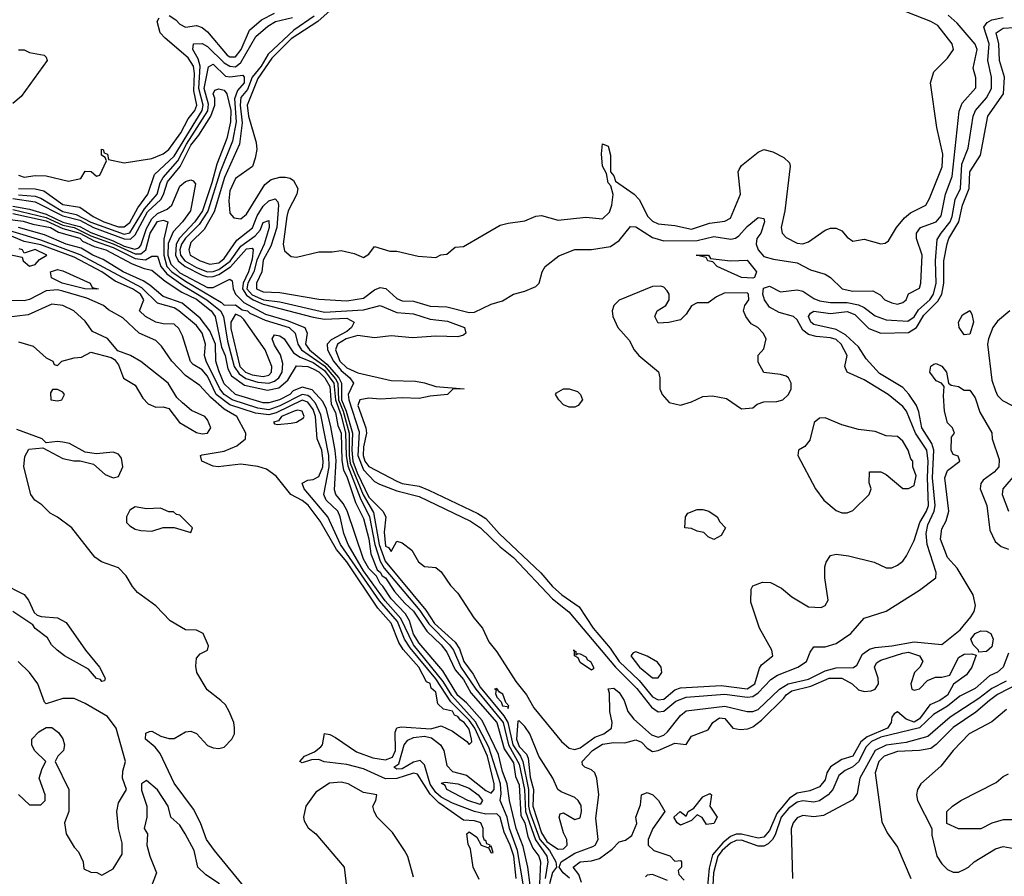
# Model space of a CAD drawing. Header units: inches. Extents: x 2380249 to 2585472, y 382747 to 546448.
# Tile 592 of 626: x 2483474 to 2487014, y 493418 to 496497. Entities that reach past the tile are written whole.
import ezdxf

# ---------------------------------------------------------------- set-up
doc = ezdxf.new("R2010")
doc.units = ezdxf.units.IN
doc.header["$MEASUREMENT"] = 0
doc.layers.add('C4489', color=7, linetype='Continuous')

msp = doc.modelspace()

# ---------------------------------------------------------------- linework, layer by layer
at = {"layer": 'C4489', "color": 4}
for points, elevation in [([(2484656.5, 496590), (2484546.3, 496490), (2484450, 496428.2), (2484381.4, 496358.6), (2484330, 496285.3), (2484292.7, 496190), (2484296.6, 496150), (2484324, 496056), (2484326.8, 496030), (2484321, 495999), (2484310.8, 495969.2), (2484250, 495926.6), (2484230, 495882), (2484226, 495846), (2484230, 495802), (2484244.5, 495784.5), (2484270, 495780.7), (2484290, 495797.3), (2484355.6, 495904.4), (2484378, 495922), (2484409.1, 495930.9), (2484430, 495931), (2484447.3, 495927.3), (2484459.1, 495919.1), (2484474.8, 495890), (2484470.7, 495870), (2484439.6, 495810), (2484434.3, 495790), (2484421.6, 495690), (2484426.4, 495666.4), (2484450, 495646), (2484470, 495642.8), (2484550, 495662.8), (2484598, 495662), (2484630, 495666.8), (2484676.9, 495656.9), (2484710, 495642), (2484730, 495654), (2484750, 495682), (2484805.4, 495665.4), (2484830, 495664.7), (2484907.1, 495647.1), (2484970, 495642), (2484988.4, 495651.6), (2485010, 495654), (2485040.4, 495679.6), (2485070, 495682), (2485202, 495758), (2485230, 495766), (2485290, 495773.4), (2485330, 495790.5), (2485350, 495793), (2485410, 495776.3), (2485510, 495786.7), (2485570, 495781.6), (2485594.8, 495805.2), (2485603.9, 495830), (2485608.4, 495868.4), (2485599.7, 495899.7), (2485589.6, 495910), (2485583.7, 495943.7), (2485569.7, 495970), (2485565.6, 496014.4), (2485570, 496051), (2485590, 496042), (2485598, 496010), (2485598.8, 495950), (2485610, 495936), (2485616.7, 495916.7), (2485683.1, 495870), (2485701.3, 495850), (2485732.4, 495790), (2485750, 495772.4), (2485770, 495763.6), (2485830, 495757.4), (2485890, 495744), (2485954.6, 495765.4), (2486010, 495772.2), (2486030, 495783.8), (2486066, 495870), (2486057, 495950), (2486061, 495959), (2486070, 495973.4), (2486130, 496020.7), (2486150, 496030.8), (2486182.5, 496022.5), (2486222, 496002), (2486242, 495982), (2486244, 495970), (2486225.3, 495810), (2486212.7, 495750), (2486216.3, 495730), (2486230, 495714), (2486270, 495693.4), (2486290, 495690.8), (2486310, 495698.8), (2486370, 495740.7), (2486390, 495747.7), (2486410, 495748), (2486430, 495738), (2486450, 495714.8), (2486470, 495701), (2486510, 495707.7), (2486570, 495690.7), (2486586, 495694), (2486598, 495702), (2486626.6, 495750), (2486655.1, 495784.9), (2486677.7, 495802.3), (2486732, 495830), (2486745.7, 495854.3), (2486791.5, 495968.5), (2486793.7, 496013.7), (2486771.3, 496110), (2486749.5, 496270.5), (2486760.9, 496310), (2486810, 496359.1), (2486831.8, 496390), (2486827.3, 496410), (2486775.8, 496475.8), (2486750, 496490.9), (2486606.8, 496546.8)], 36), ([(2483470, 495866.8), (2483530, 495862), (2483550, 495855.5), (2483630, 495807), (2483677.2, 495797.2), (2483730, 495769), (2483850, 495726.5), (2483870, 495731), (2483922.9, 495817.1), (2483968.4, 495870), (2483979.9, 495910), (2483990.3, 495929.7), (2484042.7, 495990), (2484074.1, 496050), (2484150.3, 496169.7), (2484153.1, 496193.1), (2484137.7, 496250), (2484153.1, 496326.9), (2484170, 496337.6), (2484213.7, 496293.7), (2484230, 496291.3), (2484277.1, 496297.1), (2484281.7, 496290), (2484281.7, 496270), (2484258, 496242), (2484247.2, 496212.8), (2484253.1, 496130), (2484239.4, 496060.6), (2484195.1, 495950), (2484150.8, 495809.2), (2484119.3, 495760.7), (2484070, 495711.7), (2484055.8, 495690), (2484049.7, 495670), (2484052.2, 495650), (2484067.6, 495630), (2484110, 495606), (2484150, 495590.7), (2484170, 495591.3), (2484190, 495599.4), (2484230.5, 495629.5), (2484270, 495683), (2484320.5, 495719.5), (2484339.4, 495740.6), (2484350, 495767.7), (2484370, 495774.8), (2484371.6, 495750), (2484353.5, 495690), (2484327, 495633), (2484316.2, 495590), (2484295.1, 495550), (2484291.4, 495530), (2484310, 495508.1), (2484350.5, 495490), (2484410, 495482.8), (2484570, 495445.9), (2484710, 495453.7), (2484770, 495469), (2484830, 495444.4), (2484890, 495439.2), (2484950, 495420.2), (2485013, 495413), (2485074, 495390), (2485078.8, 495370), (2485070, 495362.7), (2485050, 495357), (2484970, 495359.2), (2484886.7, 495353.3), (2484810, 495360.9), (2484750, 495353.2), (2484690, 495362), (2484648.7, 495350), (2484616.9, 495330), (2484609.5, 495310), (2484625.1, 495270), (2484650, 495245.7), (2484690, 495227.2), (2484810, 495200.3), (2484897.2, 495197.2), (2484930, 495192), (2484970, 495178), (2485072, 495170), (2485031.3, 495168.7), (2485012, 495150), (2484950, 495144.2), (2484910, 495134.7), (2484850, 495137.4), (2484770, 495132.6), (2484730, 495136), (2484697.3, 495130), (2484690.3, 495110), (2484718.8, 495030), (2484721, 495010), (2484710, 494961.2), (2484708.7, 494930), (2484715.8, 494910), (2484730, 494890.3), (2484830, 494838), (2484850, 494830.2), (2484910, 494819.7), (2484945.1, 494805.1), (2485121.4, 494721.4), (2485150, 494703.6), (2485198.3, 494650), (2485348.2, 494508.2), (2485390, 494459.6), (2485423.7, 494430), (2485486.2, 494386.2), (2485536.1, 494310), (2485597.9, 494237.9), (2485630.2, 494190), (2485701.4, 494121.4), (2485750, 494062.8), (2485770, 494051.5), (2485790, 494054.3), (2485830, 494087.4), (2485850, 494094.9), (2485996.1, 494103.9), (2486090, 494092), (2486117.4, 494110), (2486133.8, 494166.2), (2486142, 494178), (2486182, 494210), (2486179, 494230), (2486134.5, 494310), (2486103.1, 494403.1), (2486104, 494450), (2486110, 494462), (2486145.2, 494474.8), (2486173.2, 494473.2), (2486213, 494453), (2486250, 494422.8), (2486310, 494386.8), (2486356, 494384), (2486370, 494391.3), (2486381.2, 494410), (2486369.2, 494490), (2486369.2, 494530), (2486373.6, 494546.4), (2486389, 494571), (2486410, 494576), (2486454, 494570), (2486546.4, 494546.4), (2486590, 494526), (2486610, 494526), (2486630, 494536), (2486650, 494551), (2486662.7, 494570), (2486690, 494624.7), (2486710.7, 494690), (2486735.2, 494730), (2486742.2, 494750), (2486738, 494850), (2486740.5, 494910), (2486736.1, 494950), (2486694.8, 495010), (2486662.6, 495090), (2486650, 495106), (2486597, 495150), (2486510, 495202), (2486449, 495230), (2486441.2, 495250), (2486449.3, 495290), (2486427.6, 495330), (2486410, 495347.6), (2486390, 495353.6), (2486337.5, 495357.5), (2486310, 495365.6), (2486290, 495380.7), (2486270, 495418.4), (2486257, 495430), (2486204.4, 495444.4), (2486170, 495464), (2486152.2, 495490), (2486146.8, 495510), (2486148.3, 495531.7), (2486170, 495539.3), (2486210, 495518.3), (2486270, 495525.7), (2486290, 495521.3), (2486330, 495494.9), (2486350, 495486.9), (2486390, 495480.7), (2486450, 495479.8), (2486490, 495472.1), (2486510, 495462.7), (2486550, 495431.8), (2486590, 495418.3), (2486667.1, 495412.9), (2486690, 495428.7), (2486706.1, 495453.9), (2486746.8, 495490), (2486759.4, 495510), (2486768.9, 495550), (2486766.6, 495630), (2486773.6, 495706.4), (2486786.9, 495730), (2486819.4, 495770), (2486827.3, 495790), (2486838, 495850), (2486856.5, 495890), (2486861.9, 495978.1), (2486884.5, 496035.5), (2486902.2, 496150), (2486911.1, 496170), (2486950, 496215.8), (2486968.6, 496250), (2486968.6, 496290), (2486954.8, 496350), (2486960.3, 496410), (2486940.4, 496470), (2486952.7, 496487.3), (2486970, 496496), (2487010, 496504.9)], 28), ([(2483470, 495890.2), (2483530, 495888.7), (2483561.6, 495881.6), (2483630, 495832.4), (2483690, 495823.2), (2483738, 495790), (2483776.9, 495770), (2483830, 495752.7), (2483850, 495752.3), (2483870, 495768.1), (2483899.1, 495820.9), (2483935, 495870), (2483959, 495941), (2484030, 496006.4), (2484130.9, 496170), (2484133.8, 496190), (2484118.8, 496250), (2484123, 496330), (2484116, 496356), (2484096.3, 496390), (2484099, 496410), (2484130, 496411.6), (2484150, 496400.8), (2484210, 496342), (2484230, 496329.3), (2484250, 496327.8), (2484270, 496343.2), (2484323.4, 496436.6), (2484366.5, 496473.5), (2484394, 496490), (2484455.7, 496504.3)], 32), ([(2483470, 495938), (2483490, 495930.5), (2483530, 495936.4), (2483570, 495935.5), (2483650, 495916), (2483694, 495926), (2483710, 495952), (2483731.6, 495951.6), (2483750, 495934), (2483762, 495938), (2483786, 495990), (2483782, 496002), (2483768, 496010), (2483768, 496032), (2483774, 496030), (2483778, 496018), (2483790, 496014), (2483794, 495994), (2483850, 495982.8), (2483950, 495997.6), (2483990, 496015.3), (2484010, 496030.3), (2484053.8, 496090), (2484080, 496140), (2484103.8, 496170), (2484111.1, 496190), (2484100.9, 496240.9), (2484103, 496303), (2484098.9, 496330), (2484079.5, 496359.5), (2483997.2, 496430), (2483979.8, 496450), (2483968.2, 496490), (2483976, 496504)], 36), ([(2484012.1, 496512.1), (2484036.3, 496496.3), (2484050, 496480.4), (2484070, 496470.4), (2484110, 496475.8), (2484130, 496468.8), (2484150, 496453.7), (2484220.3, 496370), (2484230, 496362.9), (2484250, 496363.9), (2484270.5, 496390), (2484300.6, 496459.4), (2484343.5, 496496.5), (2484390, 496520.6)], 36), ([(2484533.6, 496510), (2484460.1, 496459.9), (2484367.2, 496372.8), (2484342.5, 496330), (2484310.6, 496290), (2484293.7, 496246.3), (2484270, 496216.8), (2484267.3, 496190), (2484273.9, 496126.1), (2484264.6, 496050), (2484210.9, 495930), (2484173.5, 495806.5), (2484137, 495743), (2484090, 495695.8), (2484082, 495670), (2484087.8, 495650), (2484123, 495630), (2484158.2, 495618.2), (2484190, 495623), (2484210, 495638.2), (2484255.6, 495704.4), (2484310.8, 495749.2), (2484328.3, 495791.7), (2484350, 495826.7), (2484370, 495845.2), (2484392.5, 495852.5), (2484402.3, 495842.3), (2484405.3, 495830), (2484399.2, 495750), (2484377.6, 495682.4), (2484350, 495633), (2484345.2, 495590), (2484325.5, 495550), (2484326, 495530), (2484350, 495519), (2484410, 495516.5), (2484550, 495492.4), (2484650, 495485.8), (2484710, 495496.4), (2484750, 495526.4), (2484770, 495534), (2484790.3, 495530.3), (2484830, 495494.4), (2484850, 495486.7), (2484890, 495484.9), (2484950, 495467.6), (2485010, 495465.3), (2485090, 495444.9), (2485110, 495446), (2485170, 495474), (2485210, 495486.8), (2485250, 495510.8), (2485290, 495521), (2485330, 495538), (2485342, 495550), (2485353.2, 495590), (2485364, 495610), (2485412.5, 495647.5), (2485470, 495670.7), (2485530, 495670.5), (2485598.4, 495681.6), (2485630, 495702.8), (2485670, 495753.4), (2485690, 495752.7), (2485750, 495714), (2485790, 495701.6), (2485910, 495702.9), (2485970, 495717), (2486031.5, 495708.5), (2486047.9, 495712.1), (2486059.7, 495720.3), (2486090, 495753.4), (2486130, 495786), (2486150, 495782), (2486152.4, 495770), (2486139.1, 495730), (2486124.9, 495710), (2486122.4, 495690), (2486128.9, 495670), (2486150, 495645.7), (2486184.1, 495635.9), (2486270, 495622.4), (2486317.3, 495597.3), (2486370, 495582), (2486390, 495570.7), (2486431.3, 495530), (2486470, 495521.3), (2486542, 495522), (2486567.5, 495507.5), (2486584.7, 495490), (2486610, 495479.1), (2486630, 495474), (2486650, 495480.7), (2486661.2, 495490), (2486670, 495512), (2486710, 495532), (2486714.5, 495550), (2486718.9, 495650), (2486698.9, 495710), (2486698.7, 495730), (2486712.7, 495750), (2486769.8, 495770.2), (2486787.7, 495792.3), (2486803.1, 495870), (2486827, 495933), (2486852.3, 496167.7), (2486863.1, 496196.9), (2486911.7, 496251.7), (2486911.7, 496288.3), (2486902.9, 496322.9), (2486916.9, 496390), (2486910, 496409.2), (2486844.4, 496484.4), (2486813.1, 496513.1)], 32), ([(2483450, 495854.6), (2483530, 495841.9), (2483630, 495791.6), (2483690, 495776.1), (2483739.3, 495750), (2483850, 495708.7), (2483872.6, 495707.4), (2483890, 495723.2), (2483934.2, 495805.8), (2483981.5, 495850), (2483991.7, 495868.3), (2484005.9, 495914.1), (2484050.9, 495969.1), (2484090, 496045.5), (2484118.5, 496081.5), (2484161, 496150), (2484176.5, 496190), (2484175.4, 496215.4), (2484169.8, 496230.2), (2484176.2, 496243.8), (2484190, 496248.5), (2484210, 496243.7), (2484219.1, 496230), (2484233.1, 496170), (2484232.2, 496130), (2484219.5, 496070), (2484182.6, 495977.4), (2484165.3, 495910), (2484131.6, 495810), (2484104.5, 495770), (2484048.5, 495711.5), (2484037.4, 495690), (2484034.7, 495650), (2484044.5, 495630), (2484069.5, 495609.5), (2484130, 495578.6), (2484150, 495572.4), (2484170, 495573.6), (2484190, 495581.3), (2484231.7, 495608.3), (2484290, 495672.9), (2484310, 495675.2), (2484313.8, 495670), (2484310, 495636.2), (2484297.5, 495590), (2484277.9, 495550), (2484274.9, 495530), (2484290, 495506.2), (2484313.8, 495490), (2484350, 495474.1), (2484530, 495427.4), (2484570, 495420.4), (2484650, 495423.5), (2484677.1, 495410), (2484667.1, 495390), (2484650, 495375.9), (2484594.1, 495345.9), (2484580.2, 495330), (2484581.3, 495310), (2484602.5, 495270), (2484630, 495236.4), (2484661.5, 495210), (2484674.9, 495190), (2484655.9, 495150), (2484657.5, 495130), (2484695.3, 495015.3), (2484689.8, 494930), (2484710, 494878.3), (2484750, 494836.5), (2484767.4, 494827.4), (2484830, 494802.7), (2484910, 494783.2), (2485094.6, 494694.6), (2485130.7, 494670.7), (2485202.1, 494602.1), (2485250, 494563.5), (2485390, 494415.2), (2485448.9, 494368.9), (2485616.3, 494170), (2485692.7, 494092.7), (2485745.7, 494025.7), (2485770, 494009.1), (2485790, 494011.2), (2485833.2, 494046.8), (2485870, 494061.4), (2486010, 494072.8), (2486090, 494061), (2486110, 494064.3), (2486130, 494077.4), (2486175.5, 494124.5), (2486199.2, 494140.8), (2486272.3, 494170), (2486303.6, 494190), (2486316.5, 494223.5), (2486330, 494242), (2486370, 494242.4), (2486410, 494254), (2486462.7, 494290), (2486510, 494346), (2486590, 494371), (2486710, 494446), (2486768.7, 494490), (2486769.3, 494510), (2486737.6, 494610), (2486733.1, 494650), (2486739.1, 494680.9), (2486762.2, 494730), (2486766.1, 494750), (2486755.9, 494850), (2486761, 494950), (2486753.3, 494973.3), (2486718.2, 495030), (2486707.5, 495087.5), (2486698.2, 495110), (2486671.3, 495151.3), (2486650, 495174.7), (2486565.2, 495225.2), (2486518.1, 495278.1), (2486490, 495320.4), (2486443.8, 495363.8), (2486410, 495383.4), (2486330, 495401.4), (2486318.3, 495410), (2486309.8, 495430.2), (2486318, 495442), (2486330, 495448.8), (2486390, 495440.7), (2486450, 495448.2), (2486477, 495437), (2486527.2, 495387.2), (2486570, 495370.2), (2486670, 495372.7), (2486698.3, 495390), (2486724.8, 495435.2), (2486774.9, 495485.1), (2486789.9, 495510), (2486797.2, 495550), (2486797, 495630), (2486808.6, 495691.4), (2486814.8, 495710), (2486851.4, 495770), (2486863.9, 495830), (2486887.6, 495890), (2486890, 495950.6), (2486928.4, 496010), (2486955.1, 496150), (2487011.1, 496230), (2487015.3, 496290), (2486997.6, 496350), (2486994.8, 496410), (2486985.3, 496450), (2487010, 496466.2), (2487050, 496469.4)], 24), ([(2483470, 496388.4), (2483490, 496388.4), (2483510, 496379.5), (2483562, 496370), (2483570, 496362), (2483573, 496350), (2483479.1, 496220.9), (2483450, 496195.6)], 36), ([(2483450, 495826.2), (2483510, 495816.3), (2483570, 495797.3), (2483630, 495769.5), (2483690, 495753.2), (2483730, 495731.4), (2483810, 495702.2), (2483850, 495682.7), (2483888.3, 495671.7), (2483902.9, 495677.1), (2483910, 495684.9), (2483930, 495746.2), (2483950, 495780.8), (2483970, 495799.8), (2484004.1, 495815.9), (2484021.8, 495830), (2484050, 495898), (2484070, 495914.9), (2484090, 495920.7), (2484098, 495918), (2484106.4, 495906.4), (2484088.3, 495810), (2484060.1, 495770), (2484025.9, 495734.1), (2484007.7, 495692.3), (2484006.9, 495650), (2484017.6, 495617.6), (2484050, 495587.4), (2484150, 495534.7), (2484170, 495534.1), (2484230, 495564.5), (2484238.6, 495558.6), (2484242.1, 495530), (2484250.5, 495510), (2484280.4, 495480.4), (2484358.7, 495438.7), (2484435.7, 495415.7), (2484499.5, 495390), (2484507.9, 495370), (2484501.5, 495330), (2484516.1, 495310), (2484579, 495259), (2484621.7, 495210), (2484631.5, 495190), (2484631.5, 495130), (2484647.9, 495090), (2484670.9, 495010), (2484668.5, 494950), (2484672.1, 494910), (2484687.6, 494867.6), (2484730, 494780.2), (2484780.3, 494730), (2484790.5, 494710), (2484784.8, 494655.2), (2484790, 494604.4), (2484799.9, 494599.9), (2484810, 494584.7), (2484830, 494622.8), (2484850, 494615.8), (2484883.8, 494590), (2484908.5, 494548.5), (2484930, 494530.8), (2484970, 494527.3), (2484990, 494512.7), (2485023.4, 494463.4), (2485050, 494435.8), (2485106.9, 494346.9), (2485138.2, 494310), (2485160.6, 494260.6), (2485190, 494224.9), (2485258, 494118), (2485296.9, 494070), (2485323.1, 494023.1), (2485422.4, 493902.4), (2485450, 493877.7), (2485470, 493873.6), (2485490, 493879.2), (2485542.4, 493917.6), (2485575.1, 493930), (2485601.6, 493950), (2485604.7, 493970), (2485596.2, 494010), (2485595.5, 494075.5), (2485590, 494092), (2485610, 494094.4), (2485630, 494078.4), (2485648.2, 494050), (2485661.3, 494010), (2485682, 493982), (2485746.2, 493926.2), (2485770, 493918.2), (2485790, 493925.2), (2485803.5, 493936.5), (2485850, 493996.2), (2485870, 494012.1), (2486010, 494028.7), (2486090, 494010.1), (2486110, 494010.1), (2486130, 494017.1), (2486206.5, 494090), (2486237.7, 494110), (2486310, 494126), (2486370, 494155.9), (2486410, 494166.8), (2486471.8, 494168.2), (2486483.9, 494176.1), (2486504.4, 494215.6), (2486530, 494234.3), (2486550, 494240.6), (2486610, 494245.7), (2486690, 494260.2), (2486790, 494250.3), (2486855.9, 494304.1), (2486894, 494350), (2486905.7, 494370), (2486911.3, 494391.3), (2486902.6, 494430), (2486845, 494525), (2486810, 494564), (2486785, 494630), (2486790, 494666.8), (2486805, 494695), (2486814.7, 494730), (2486801.1, 494850), (2486810, 494876.3), (2486854, 494910), (2486848.4, 494928.4), (2486830, 494934), (2486823.6, 494950), (2486824.1, 494995.9), (2486835.3, 495010), (2486828, 495030), (2486810, 495048), (2486799.5, 495090), (2486795.3, 495144.7), (2486798, 495178), (2486788, 495190), (2486770, 495199), (2486746.6, 495230), (2486750, 495252), (2486761.2, 495258.8), (2486770, 495261), (2486790, 495251), (2486806, 495230), (2486814, 495190), (2486823.6, 495183.6), (2486850, 495178), (2486870, 495164.7), (2486890, 495164.7), (2486896.8, 495156.8), (2486910, 495138), (2486926, 495086), (2486970, 495011.3), (2486970.4, 494990), (2486996.3, 494916.3), (2486994.9, 494890), (2486978, 494870), (2486938, 494842), (2486930.3, 494829.7), (2486928, 494810), (2486951, 494750), (2486962, 494662), (2486981.4, 494621.4), (2487003.2, 494603.2), (2487030, 494593)], 16), ([(2483450, 495814.5), (2483570, 495786.1), (2483630, 495758.5), (2483670, 495750), (2483730, 495720.1), (2483810, 495691.4), (2483890, 495655.6), (2483910, 495654.8), (2483927.8, 495670), (2483943.6, 495730), (2483970, 495771.8), (2483990, 495776), (2484006.8, 495770), (2483992.6, 495707.4), (2483992.9, 495650), (2484003.6, 495610), (2484021.5, 495590), (2484070, 495556.8), (2484200.4, 495480.4), (2484210, 495470.4), (2484250, 495471.4), (2484274.4, 495454.4), (2484293.4, 495450), (2484302, 495442), (2484356.8, 495416.8), (2484442.6, 495390), (2484464.2, 495370), (2484474.3, 495330), (2484487.8, 495310), (2484570, 495252.8), (2484610, 495205.8), (2484618.3, 495190), (2484620.6, 495130), (2484636.9, 495090), (2484659, 495010), (2484658.8, 494930), (2484663, 494903), (2484709.2, 494789.2), (2484746, 494726), (2484767.3, 494610), (2484788.7, 494550), (2484934.7, 494374.7), (2484966.3, 494326.3), (2485039.6, 494259.6), (2485055.4, 494235.4), (2485070.8, 494190), (2485104.5, 494144.5), (2485130, 494097.4), (2485214.7, 493994.7), (2485229.7, 493970), (2485247.4, 493890), (2485275.5, 493850), (2485283.8, 493830), (2485303.8, 493730), (2485303.2, 493670), (2485307.9, 493647.9), (2485344.4, 493550), (2485379.5, 493510), (2485402.3, 493470), (2485404.9, 493450), (2485390, 493431.8), (2485379.1, 493390)], 12), ([(2483450, 495800.5), (2483570, 495773.8), (2483630, 495746.3), (2483690, 495730.1), (2483742.1, 495702.1), (2483810, 495678), (2483890, 495638.3), (2483926.6, 495633.4), (2483950, 495647.4), (2483970, 495647.3), (2483982.3, 495610), (2484003.6, 495583.6), (2484061.9, 495541.9), (2484147.1, 495490), (2484196.1, 495450), (2484207.5, 495430), (2484221.8, 495341.8), (2484245.4, 495250), (2484263.4, 495223.4), (2484287.5, 495207.5), (2484330, 495193.7), (2484370, 495190.7), (2484390, 495197.5), (2484406.3, 495210), (2484418, 495230), (2484420.9, 495260.9), (2484412.3, 495292.3), (2484390, 495327.3), (2484381.6, 495350), (2484390, 495364), (2484410, 495360.4), (2484424.9, 495350), (2484459.1, 495299.1), (2484483.3, 495283.3), (2484530, 495265.2), (2484570, 495235.7), (2484604, 495190), (2484609.7, 495130), (2484630, 495074.4), (2484646.1, 495010), (2484647.7, 494930), (2484653.7, 494893.7), (2484698.1, 494778.1), (2484732.4, 494710), (2484751.3, 494610), (2484770.5, 494550), (2484785, 494525), (2484913, 494373), (2484945.3, 494325.3), (2485020.1, 494250), (2485034, 494230), (2485060.6, 494170), (2485114.6, 494090), (2485212.6, 493970), (2485232, 493890), (2485270, 493821.3), (2485288.8, 493730), (2485292.9, 493650), (2485328.4, 493548.4), (2485369.5, 493490), (2485372.9, 493470), (2485364.1, 493410)], 8), ([(2485284.7, 493390), (2485264.7, 493510), (2485234.8, 493590), (2485227.2, 493630), (2485201.5, 493690), (2485205.9, 493714.1), (2485202.9, 493750), (2485161.4, 493881.4), (2485113.4, 493973.4), (2485027.5, 494067.5), (2484997.4, 494117.4), (2484889.7, 494249.7), (2484844.6, 494344.6), (2484787.8, 494407.8), (2484710, 494515.6), (2484655.8, 494610), (2484639.8, 494650), (2484626.6, 494710), (2484617.8, 494730), (2484576, 494770), (2484567.6, 494790), (2484586.8, 494890), (2484586.1, 494930), (2484557, 495077), (2484538.4, 495118.4), (2484519.4, 495139.4), (2484510, 495146.5), (2484490, 495149.9), (2484410, 495109), (2484370, 495094.9), (2484330, 495100.6), (2484238.7, 495130), (2484209.6, 495149.6), (2484193.7, 495170), (2484144.4, 495270), (2484138.8, 495290), (2484142.9, 495330), (2484130.4, 495370.4), (2484110, 495397.7), (2484046.6, 495450), (2484030, 495460.9), (2483970, 495478.3), (2483912.9, 495532.9), (2483692.1, 495652.1), (2483550, 495704.8), (2483350, 495764.7)], 8), ([(2483421.4, 495781.4), (2483487.1, 495772.9), (2483521.7, 495761.7), (2483585.3, 495750), (2483613.7, 495733.7), (2483690, 495711), (2483700.5, 495700.5), (2483741.5, 495681.5), (2483783.8, 495670), (2483879.1, 495619.1), (2483922.3, 495602.3), (2483950, 495596.9), (2483997.6, 495557.6), (2484057.5, 495517.5), (2484110, 495492.5), (2484162.4, 495450), (2484177.2, 495430), (2484199.4, 495319.4), (2484213, 495290), (2484222.1, 495242.1), (2484236.3, 495216.3), (2484282.8, 495182.8), (2484364.7, 495164.7), (2484405.9, 495174.1), (2484438.3, 495201.7), (2484470, 495252.4), (2484509.8, 495250.2), (2484530, 495242), (2484550, 495230.7), (2484571.3, 495210), (2484590, 495178.4), (2484594.7, 495114.7), (2484610, 495084.4), (2484618, 495038), (2484630, 495010.4), (2484632.5, 494912.5), (2484638, 494878), (2484650, 494855.3), (2484681.5, 494761.5), (2484710, 494704), (2484730, 494630.6), (2484737.3, 494577.3), (2484759.2, 494519.2), (2484770, 494511.3), (2484777.2, 494497.2), (2484790.1, 494490), (2484822, 494442), (2484859.1, 494399.1), (2484890, 494371), (2484938.5, 494298.5), (2484990.2, 494250), (2485010, 494223.7), (2485040, 494160), (2485070, 494124.6), (2485096.7, 494076.7), (2485190, 493971), (2485215.7, 493875.7), (2485250, 493825.5), (2485256.9, 493776.9), (2485270, 493746.8), (2485276.1, 493636.1), (2485290.1, 493610), (2485301.2, 493561.2), (2485319.2, 493519.2), (2485340.8, 493490), (2485346.3, 493470), (2485343.2, 493390)], 4), ([(2485259, 493410), (2485250.4, 493490), (2485237.9, 493530), (2485215.9, 493575.9), (2485201.8, 493630), (2485190, 493642.4), (2485150, 493641.3), (2485110, 493650.5), (2485030, 493680.2), (2484990, 493702), (2484970, 493719.4), (2484950, 493748.8), (2484930, 493818), (2484913.6, 493833.6), (2484890, 493827.4), (2484850, 493803.8), (2484830, 493802.9), (2484819.3, 493810), (2484837.6, 493822.4), (2484856.8, 493890), (2484870, 493906.5), (2484890, 493916.6), (2484930, 493921.3), (2484954.8, 493914.8), (2484987.8, 493890), (2484999.1, 493870), (2485010, 493816.3), (2485030, 493794.9), (2485080.6, 493780.6), (2485150, 493726), (2485170, 493716.5), (2485179.8, 493730), (2485179.9, 493750), (2485156, 493850), (2485110.2, 493950.2), (2485090, 493978.5), (2485024.8, 494044.8), (2484970, 494126.9), (2484878.4, 494238.4), (2484858.3, 494270), (2484833, 494333), (2484767.9, 494407.9), (2484627.9, 494610), (2484582.2, 494710), (2484497.6, 494810), (2484489.7, 494830.3), (2484510, 494841.6), (2484530, 494843.7), (2484550, 494855.3), (2484564, 494890), (2484565.8, 494910), (2484561.2, 494950), (2484543.5, 494990), (2484538.3, 495070), (2484530, 495095.3), (2484510, 495122), (2484490, 495129.2), (2484396.2, 495083.8), (2484370, 495076), (2484322.6, 495082.6), (2484230, 495112.1), (2484181.3, 495150), (2484150, 495215.3), (2484130, 495238.5), (2484097.6, 495257.6), (2484087.9, 495268), (2484060.2, 495360.2), (2484046.3, 495386.3), (2484030, 495402), (2483990, 495403.7), (2483964, 495410), (2483927, 495430), (2483905.1, 495450), (2483920.4, 495490), (2483908.5, 495510), (2483879.8, 495530), (2483817.1, 495557.1), (2483770, 495590.4), (2483670, 495642.7), (2483550, 495687.4), (2483490, 495700.2), (2483430, 495725)], 12), ([(2485310, 493386), (2485301.5, 493450), (2485284.8, 493524.8), (2485259.8, 493590), (2485235.6, 493690), (2485227.2, 493750), (2485210, 493794), (2485195.5, 493855.6), (2485137.1, 493977.1), (2485080.9, 494040.9), (2485050, 494067.6), (2484996.1, 494156.1), (2484910, 494255.4), (2484890, 494288.4), (2484876, 494336), (2484860.9, 494360.9), (2484810, 494414.7), (2484780.5, 494460.5), (2484770, 494469.8), (2484756.8, 494496.8), (2484730, 494523.9), (2484710, 494558), (2484651.8, 494731.8), (2484637.7, 494757.7), (2484611.5, 494790), (2484606.4, 494806.4), (2484612.5, 494912.5), (2484608.1, 494948.1), (2484593.4, 495033.4), (2484577.2, 495097.2), (2484564.4, 495124.4), (2484526.3, 495166.3), (2484490, 495176.4), (2484457.5, 495162.5), (2484445.3, 495150), (2484408.2, 495130), (2484370, 495119.3), (2484350, 495119.3), (2484249.7, 495150), (2484210, 495188.5), (2484190, 495234.5), (2484179.3, 495270), (2484178.9, 495330), (2484158.4, 495378.4), (2484123.8, 495423.8), (2484057.9, 495477.9), (2483990, 495501.8), (2483942.8, 495542.8), (2483917.9, 495557.9), (2483846.9, 495590), (2483774.6, 495634.6), (2483736.9, 495650), (2483695.4, 495675.4), (2483642, 495690), (2483563.4, 495723.4), (2483469.7, 495750)], 4), ([(2483390, 495662), (2483483.6, 495643.6), (2483486.8, 495630), (2483510, 495611), (2483530, 495617.3), (2483545.1, 495634.9), (2483571.6, 495650), (2483530, 495670.5), (2483490, 495658), (2483484, 495670), (2483473, 495673)], 16), ([(2485126.1, 493406.1), (2485105.3, 493450), (2485095.1, 493515.1), (2485087, 493533), (2485082, 493570), (2485090, 493578), (2485118, 493558), (2485134, 493530), (2485159.6, 493519.6), (2485170, 493502), (2485176.4, 493503.6), (2485170, 493526), (2485162, 493522), (2485166, 493530), (2485154, 493534), (2485150, 493546), (2485146, 493546), (2485141.2, 493561.2), (2485140.9, 493590), (2485131.8, 493610), (2485110, 493617.3), (2485070, 493619.3), (2484981.2, 493681.2), (2484950, 493713), (2484904.6, 493784.6), (2484890, 493788.3), (2484830.5, 493769.5), (2484790, 493768.4), (2484710, 493803.4), (2484650, 493819.1), (2484569, 493829), (2484550, 493837), (2484523.5, 493836.5), (2484490, 493825.2), (2484482, 493830), (2484498, 493850), (2484534.5, 493865.5), (2484557.2, 493882.8), (2484562.7, 493890), (2484570, 493930.4), (2484590, 493927.7), (2484610, 493916.5), (2484685, 493865), (2484743.9, 493843.9), (2484790, 493836.2), (2484814.2, 493845.8), (2484825.9, 493870), (2484824.7, 493935.3), (2484830, 493951.3), (2484845.6, 493954.4), (2484952.3, 493947.7), (2484990, 493958.8), (2485030, 493939.1), (2485082, 493902), (2485090, 493891), (2485099.5, 493900.5), (2485098.4, 493910), (2485090, 493946.6), (2485072.1, 493970), (2485058.7, 493978.7), (2485050, 493991.6), (2485037.4, 493997.4), (2485030, 494010.7), (2484998, 494018), (2484978, 494038), (2484970, 494079), (2484954.2, 494094.2), (2484950, 494111.1), (2484937.1, 494117.1), (2484909.6, 494170), (2484852.7, 494232.7), (2484837.6, 494257.6), (2484810, 494327.3), (2484761.9, 494381.9), (2484650, 494547.6), (2484612.8, 494592.8), (2484554.4, 494694.4), (2484511.8, 494751.8), (2484490, 494768.8), (2484449.7, 494790), (2484396.6, 494856.6), (2484361.6, 494881.6), (2484330.5, 494890.5), (2484270, 494898.6), (2484188, 494890), (2484170, 494892.4), (2484129.6, 494910), (2484124.5, 494930), (2484130, 494932.7), (2484210, 494945.8), (2484255.3, 494964.7), (2484285.6, 494990), (2484287.8, 495010), (2484254.5, 495070), (2484210, 495097), (2484159.9, 495139.9), (2484122.2, 495182.2), (2484070, 495217.7), (2484021.3, 495270), (2483983.9, 495323.9), (2483963.3, 495343.3), (2483903.7, 495370), (2483845.6, 495425.6), (2483793.7, 495453.7), (2483775.1, 495470), (2483715.8, 495495.8), (2483630, 495521.6), (2483610, 495525.6), (2483570, 495522.1), (2483510, 495491.2), (2483490, 495486.4), (2483430, 495487.6)], 16), ([(2483470, 495339.1), (2483522.8, 495322.8), (2483570, 495282), (2483594, 495270), (2483598, 495258), (2483610, 495254), (2483626, 495270), (2483670, 495282), (2483696.4, 495283.6), (2483730, 495302), (2483803, 495283), (2483815.5, 495275.5), (2483830, 495256), (2483848.1, 495208.1), (2483890, 495182.8), (2483917, 495137), (2483936.2, 495116.2), (2483964.1, 495104.1), (2483990, 495104.9), (2484010, 495098.8), (2484048.5, 495048.5), (2484110, 495012.4), (2484130, 495007.9), (2484150, 495010.7), (2484161.6, 495030), (2484150, 495058), (2484139.5, 495070), (2484092.6, 495092.6), (2484059.7, 495119.7), (2484038.9, 495138.9), (2484008.2, 495190), (2483910, 495267.8), (2483872.7, 495290), (2483826.6, 495306.6), (2483790, 495351.1), (2483736.6, 495376.6), (2483710, 495413), (2483669.5, 495450), (2483629.2, 495470), (2483590, 495474.4), (2483504.5, 495435.5), (2483426.3, 495426.3)], 24), ([(2487034.4, 495450), (2486990, 495413.1), (2486973.6, 495390), (2486957.2, 495350), (2486954.2, 495330), (2486970, 495201), (2486982.3, 495162.3), (2486990, 495146), (2487007.9, 495127.9), (2487042.8, 495110)], 24), ([(2484290, 493369.6), (2484174.7, 493510), (2484145.4, 493550), (2484124.2, 493610), (2484099, 493659), (2484030, 493752.7), (2483979.2, 493859.2), (2483962, 493882), (2483927, 493910), (2483927.3, 493932.7), (2483941.5, 493938.5), (2483950, 493939.1), (2483981.7, 493921.7), (2484010, 493912.4), (2484030, 493912.7), (2484070, 493937.3), (2484090, 493938.8), (2484110, 493931.3), (2484150, 493888.2), (2484170, 493879.3), (2484190, 493877.1), (2484210, 493881.6), (2484237.6, 493910), (2484247, 493930), (2484247, 493950), (2484244.5, 493970), (2484227, 494010), (2484213.9, 494033.9), (2484198, 494050), (2484148.5, 494088.5), (2484111.6, 494150), (2484107.3, 494172.7), (2484110, 494202), (2484123.2, 494216.8), (2484149, 494231), (2484153.6, 494246.4), (2484134.5, 494290), (2484110, 494302.7), (2484070, 494304), (2484015.6, 494335.6), (2483963.7, 494390), (2483898.2, 494438.2), (2483879.7, 494459.7), (2483857.6, 494497.6), (2483830, 494526.3), (2483768.3, 494548.3), (2483744.9, 494564.9), (2483661.2, 494670), (2483610, 494709.2), (2483583.6, 494723.6), (2483553.4, 494753.4), (2483529, 494770), (2483514, 494790), (2483489.4, 494889.4), (2483492.9, 494927.1), (2483506.6, 494953.4), (2483558, 494958), (2483630, 494919.1), (2483669, 494911), (2483691.3, 494911.3), (2483739.1, 494899.1), (2483782, 494862), (2483810, 494850.6), (2483830, 494854.8), (2483845.1, 494890), (2483840.9, 494920.9), (2483830, 494935.1), (2483810, 494942), (2483750, 494936), (2483710, 494942), (2483653.6, 494973.6), (2483630, 494978.7), (2483610, 494980.7), (2483570, 494975.3), (2483555.3, 494990), (2483463.9, 495023.9)], 24), ([(2487060.6, 494870), (2487009.6, 494810.4), (2487006.7, 494790), (2487030, 494730.6)], 24), ([(2483410, 494471), (2483490, 494430.8), (2483506, 494410), (2483526, 494366), (2483536.9, 494356.9), (2483551, 494351), (2483610, 494346.8), (2483641, 494330), (2483710.5, 494230.5), (2483761, 494170), (2483782, 494130), (2483779.6, 494120.4), (2483770, 494118), (2483764.7, 494124.7), (2483750, 494129.2), (2483722, 494162), (2483635.3, 494210), (2483608.7, 494230), (2483588.7, 494250), (2483574.6, 494274.6), (2483530, 494308.7), (2483522, 494322), (2483450, 494369)], 24), ([(2485450.9, 493410.9), (2485428.5, 493430), (2485413.7, 493450), (2485421.6, 493470), (2485470, 493500.6), (2485535, 493525), (2485542.9, 493530), (2485554.3, 493550), (2485546, 493626), (2485556.9, 493710), (2485549.7, 493769.7), (2485542.7, 493790), (2485530, 493800.9), (2485506, 493810), (2485498, 493818), (2485497.2, 493830), (2485534.3, 493870), (2485570, 493892.9), (2485610, 493899.1), (2485650, 493898), (2485690, 493908.2), (2485710, 493899.3), (2485730, 493878), (2485750, 493866.7), (2485770, 493870.3), (2485830, 493896.3), (2485870, 493892), (2485890, 493921), (2485950, 493944.7), (2485966, 493970), (2485990, 493986.8), (2486010, 493984.7), (2486038, 493950), (2486064.9, 493944.9), (2486092.3, 493947.7), (2486110, 493954.9), (2486141.4, 493978.6), (2486222.2, 494057.8), (2486229.7, 494070), (2486250, 494084.6), (2486318.8, 494101.2), (2486385.2, 494130), (2486430.8, 494130), (2486467.3, 494110), (2486490, 494087.7), (2486510, 494081.6), (2486535.8, 494084.2), (2486549.6, 494090.4), (2486562, 494110), (2486560.7, 494130), (2486547.6, 494170), (2486554.8, 494185.2), (2486570, 494194.9), (2486650, 494220.3), (2486670, 494223.7), (2486710, 494210.4), (2486721, 494190), (2486710.8, 494169.2), (2486691.3, 494150), (2486678, 494110), (2486682, 494090), (2486690, 494087.3), (2486710, 494092), (2486738, 494122), (2486766.6, 494133.4), (2486790, 494133), (2486818.9, 494141.1), (2486850, 494204), (2486870, 494216.3), (2486897.3, 494217.3), (2486912.7, 494212.7), (2486898, 494170), (2486878, 494142), (2486832.3, 494107.7), (2486810, 494068.2), (2486782.8, 494050), (2486746.3, 494033.7), (2486710, 493983.5), (2486690, 493971.1), (2486662, 493982), (2486630, 494009.2), (2486618, 494002), (2486610.5, 493989.5), (2486608, 493970), (2486594.9, 493950), (2486520.8, 493919.2), (2486498.9, 493901.1), (2486470, 493849.7), (2486430, 493837), (2486389.1, 493810.9), (2486376, 493790), (2486370, 493764), (2486350, 493739.5), (2486314.9, 493725.1), (2486270, 493716), (2486242.1, 493697.9), (2486196.1, 493643.9), (2486170, 493582.4), (2486150, 493558), (2486130, 493555.1), (2486070, 493568.8), (2486050, 493568.8), (2486030, 493560.9), (2486002.1, 493537.9), (2485965.3, 493494.7), (2485953.3, 493446.7), (2485946.3, 493370)], 12), ([(2487030, 494219.3), (2487010.2, 494170), (2486990, 494150.9), (2486961.6, 494138.4), (2486910, 494093.2), (2486854.9, 494065.1), (2486810, 494028.8), (2486760.2, 493999.8), (2486710, 493951.2), (2486570, 493917.9), (2486537.5, 493902.5), (2486517.5, 493882.5), (2486490, 493829.2), (2486470, 493811.2), (2486441.7, 493798.3), (2486419.5, 493780.5), (2486397.7, 493730), (2486380.7, 493710), (2486350, 493688.5), (2486330, 493683.9), (2486290, 493688.7), (2486270, 493684.7), (2486238.9, 493661.1), (2486212.3, 493630), (2486190, 493567.1), (2486180.9, 493550), (2486165.3, 493534.7), (2486150, 493526.4), (2486130, 493525.9), (2486070, 493547), (2486050, 493546.6), (2486030, 493536.2), (2486000.1, 493510), (2485984.2, 493490), (2485969.2, 493430), (2485960.2, 493270)], 16), ([(2483470, 493712), (2483510, 493674), (2483550, 493674), (2483566, 493690), (2483566, 493710), (2483544, 493770), (2483554.6, 493805.4), (2483568, 493830), (2483528, 493870), (2483518, 493890), (2483518, 493910), (2483543.1, 493936.9), (2483570, 493952), (2483590, 493952), (2483614, 493934), (2483630, 493912), (2483636, 493890), (2483631.3, 493870), (2483612, 493850), (2483602, 493830), (2483651.3, 493730), (2483651.1, 493651.1), (2483636, 493610), (2483641, 493570), (2483670, 493522), (2483685.4, 493505.4), (2483702, 493470), (2483704.7, 493444.7), (2483730, 493432), (2483751.1, 493431.1), (2483770, 493422), (2483810, 493444.7), (2483843.1, 493496.9), (2483843.1, 493536.9), (2483829.3, 493590), (2483823.7, 493650), (2483830, 493682), (2483858, 493730), (2483844, 493770), (2483844.7, 493795.3), (2483855.3, 493830), (2483820.9, 493950), (2483790, 493991.8), (2483710, 494039.3), (2483670, 494057.2), (2483630, 494057.2), (2483570, 494038), (2483564, 494044), (2483539, 494110), (2483509.2, 494150), (2483469, 494190)], 28), ([(2487020.7, 494119.4), (2486970, 494092.2), (2486923.4, 494056.6), (2486820.2, 493990), (2486739.9, 493920.1), (2486661, 493899), (2486590, 493888.6), (2486550.2, 493870), (2486495.5, 493770), (2486484.9, 493715.1), (2486470, 493692.3), (2486364.3, 493635.7), (2486330, 493631.3), (2486290, 493636.2), (2486270, 493627.8), (2486254.9, 493610), (2486248.1, 493588.1), (2486252.7, 493410)], 24), ([(2487068.5, 494111.5), (2486990, 494070.8), (2486961.3, 494050), (2486912.2, 494007.8), (2486830, 493952.8), (2486770, 493891.5), (2486750, 493877.6), (2486710, 493869.5), (2486630, 493866.6), (2486583, 493850), (2486563.8, 493830), (2486550.6, 493790), (2486573.7, 493613.7), (2486593.7, 493573.7), (2486630, 493522), (2486678.8, 493410)], 28), ([(2487022.8, 494017.2), (2486970, 493973.3), (2486888.2, 493930), (2486830.4, 493870), (2486786.3, 493813.7), (2486714.8, 493750), (2486702.8, 493730), (2486698.8, 493710), (2486702.8, 493690), (2486754, 493590), (2486754, 493566), (2486771.3, 493490), (2486790, 493462), (2486810, 493442), (2486830, 493432), (2486850, 493432), (2486870, 493442), (2486886, 493450), (2486906, 493470), (2486983.1, 493516.9), (2487010, 493524.7), (2487050, 493518)], 32), ([(2487050, 493621.2), (2487010, 493621.2), (2486970, 493608.7), (2486930, 493588.7), (2486850, 493588.7), (2486807.3, 493607.3), (2486808, 493650), (2486828, 493670), (2486858, 493690), (2486985.6, 493754.4), (2487010, 493776), (2487030, 493786)], 32), ([(2484193.2, 493390), (2484143.2, 493423.2), (2484115.3, 493450), (2484101.2, 493510), (2484069.3, 493570), (2484050, 493602), (2484018, 493630), (2484008.7, 493670), (2483970, 493728.7), (2483930, 493762), (2483912, 493750), (2483912.7, 493727.3), (2483932, 493670), (2483932, 493630), (2483922, 493590), (2483934, 493570), (2483932, 493530), (2483942, 493490), (2483966, 493430), (2483927.3, 493330)], 28), ([(2484890, 493414), (2484870, 493489), (2484857.6, 493510), (2484815.1, 493575.1), (2484759.3, 493630), (2484749.2, 493650), (2484744, 493670), (2484755.3, 493690), (2484758, 493710), (2484710, 493719), (2484655.3, 493750), (2484630, 493755.8), (2484588.1, 493751.9), (2484539.4, 493720.6), (2484503.1, 493670), (2484494.4, 493630), (2484497.6, 493617.6), (2484512, 493592), (2484539.1, 493570), (2484640.7, 493450), (2484650.6, 493370.6)], 24), ([(2485494.8, 493394.8), (2485484.4, 493424.4), (2485464.7, 493450), (2485489.2, 493470), (2485530, 493472.9), (2485558.7, 493481.3), (2485604.4, 493515.6), (2485630, 493541), (2485652.1, 493547.9), (2485675.5, 493564.5), (2485692.7, 493607.3), (2485689.3, 493630.7), (2485706, 493674), (2485709.4, 493710.6), (2485730, 493718.8), (2485751.3, 493710), (2485770.7, 493690.7), (2485794, 493650), (2485751.3, 493590), (2485734, 493550), (2485734, 493530), (2485754, 493510), (2485811.3, 493491.3), (2485830, 493472), (2485850, 493474), (2485854, 493470), (2485854, 493450), (2485842, 493438), (2485843.6, 493423.6), (2485863.6, 493403.6)], 8), ([(2485803.1, 493403.1), (2485750, 493423.7), (2485730, 493421.2), (2485724.4, 493415.6)], 8)]:
    msp.add_lwpolyline(points, dxfattribs=dict(at, elevation=elevation))
for points, elevation in [([(2486030, 495630.4), (2486090, 495632.4), (2486123.8, 495590), (2486116, 495570), (2486110, 495568.3), (2486069.2, 495570), (2485982, 495610), (2485966.3, 495626.3), (2485948, 495630), (2485942, 495642), (2485906, 495650), (2485950.3, 495650.3), (2485958, 495638)], 28), ([(2483750, 495528), (2483709, 495530), (2483626.6, 495550), (2483588.5, 495568.5), (2483585.6, 495590), (2483610, 495599.5), (2483630, 495594.7), (2483727.3, 495550), (2483734.4, 495534.4), (2483758, 495530)], 12), ([(2485779.3, 495539.3), (2485750, 495538), (2485630, 495489.2), (2485610.8, 495470), (2485604.9, 495450), (2485607.3, 495430), (2485624.9, 495390), (2485665.5, 495345.5), (2485684, 495310), (2485700.7, 495290), (2485770.7, 495230.7), (2485776, 495210), (2485776, 495170), (2485784.7, 495150), (2485810, 495121), (2485850, 495111), (2485890, 495122.8), (2485930, 495142), (2485965.2, 495145.2), (2486015.2, 495135.2), (2486070, 495098), (2486110, 495102), (2486125.6, 495114.4), (2486150, 495122.8), (2486196, 495124), (2486218, 495130), (2486239, 495150), (2486248, 495170), (2486248, 495190), (2486238, 495210), (2486230, 495215.3), (2486210, 495222), (2486150, 495228.7), (2486130, 495266), (2486128.9, 495291.1), (2486150, 495314), (2486158, 495350), (2486148, 495370), (2486128, 495390), (2486104.1, 495404.1), (2486085.2, 495430), (2486077.2, 495450), (2486082, 495470), (2486096, 495490), (2486095.1, 495510), (2486090, 495514.5), (2486006.6, 495513.4), (2485979.3, 495500.7), (2485950, 495479), (2485910, 495479), (2485890, 495468.7), (2485870, 495438), (2485850, 495418), (2485808.4, 495408.4), (2485770, 495406), (2485758, 495430), (2485766, 495450), (2485798, 495470), (2485809, 495490), (2485809, 495510), (2485802, 495522), (2485790, 495535.3)], 32), ([(2484250, 495438), (2484233.8, 495410), (2484233.7, 495386.3), (2484266.4, 495250), (2484286, 495230), (2484310, 495220.7), (2484350, 495214.7), (2484370, 495219.5), (2484379.7, 495230), (2484380.5, 495250), (2484356.8, 495310), (2484279.8, 495419.8), (2484270, 495429.6)], 12), ([(2486870, 495364), (2486852.3, 495390), (2486849.5, 495410), (2486863.8, 495436.2), (2486890, 495451), (2486898, 495438), (2486903.1, 495410), (2486890, 495366.6)], 16), ([(2483610, 495168), (2483592.7, 495167.3), (2483584.7, 495155.3), (2483586, 495130), (2483610, 495126.8), (2483626, 495130), (2483635.3, 495150), (2483630, 495158)], 24), ([(2485450, 495104.2), (2485430, 495112.3), (2485412.3, 495130), (2485401.2, 495150), (2485404.5, 495155.5), (2485430, 495170.5), (2485450.4, 495170.4), (2485479.9, 495159.9), (2485490.7, 495150), (2485497.3, 495130), (2485482.8, 495110), (2485470, 495104.2)], 28), ([(2484472.8, 495092.8), (2484460.7, 495090), (2484415.8, 495070), (2484405.1, 495054.9), (2484386.8, 495050), (2484390, 495044.7), (2484401.6, 495041.6), (2484450, 495046), (2484470, 495050.4), (2484494.2, 495065.8), (2484497, 495070), (2484489.5, 495089.5)], 16), ([(2486370, 495065.2), (2486350, 495064), (2486330.9, 495049.1), (2486314.8, 494985.2), (2486296.9, 494963.1), (2486274, 494950), (2486272, 494930), (2486336, 494810), (2486366, 494770), (2486410, 494732), (2486430, 494724.7), (2486450, 494724.7), (2486470, 494732), (2486528, 494790), (2486535.3, 494810), (2486528.4, 494831.6), (2486530, 494872), (2486570, 494871.3), (2486590, 494862), (2486650, 494812), (2486670, 494811.3), (2486690, 494822), (2486697.2, 494857.2), (2486686, 494890), (2486686, 494910), (2486678, 494918), (2486669, 494950), (2486650, 494982), (2486630, 494999), (2486590, 495001.2), (2486550, 495016), (2486490, 495023.7), (2486430, 495040.9)], 32), ([(2483890, 494745.2), (2483870, 494734), (2483858.8, 494710), (2483858, 494690), (2483870, 494678), (2483890, 494666), (2483910, 494661), (2483950, 494658), (2483990, 494672), (2484030, 494672), (2484090, 494654), (2484095.3, 494670), (2484050, 494715.3), (2484038, 494718), (2484027.3, 494727.3), (2484010, 494728), (2483980.4, 494740.4), (2483930, 494739)], 24), ([(2485970, 494628.7), (2485950, 494638), (2485934, 494654), (2485910, 494658), (2485890, 494668), (2485866, 494670), (2485868, 494710), (2485876.4, 494723.6), (2485910, 494736), (2485930, 494736), (2485952, 494730), (2485982, 494710), (2485991.6, 494691.6), (2486012, 494670), (2485996.9, 494643.1)], 28), ([(2486923.1, 494223.1), (2486922, 494230), (2486902, 494250), (2486894, 494270), (2486909.2, 494290), (2486930, 494300.5), (2486950, 494299.1), (2486966, 494290), (2486974.9, 494270), (2486970, 494242), (2486950, 494225.2)], 12), ([(2485468.9, 494228.6), (2485468.9, 494228.9), (2485466, 494230)], 16), ([(2485468.9, 494228.6), (2485474, 494226), (2485474, 494214), (2485481.2, 494218.8), (2485490, 494217.3), (2485510, 494206.8), (2485516, 494196), (2485526.8, 494190), (2485537.3, 494170), (2485536.8, 494163.2), (2485530, 494159), (2485490, 494186.6), (2485482.7, 494202.7), (2485469.3, 494210)], 16), ([(2485690, 494224), (2485679.6, 494220.4), (2485671.3, 494210), (2485702.4, 494170), (2485750, 494130.7), (2485770, 494131), (2485782.7, 494150), (2485781.2, 494170), (2485767.2, 494187.2), (2485730, 494209.3)], 32), ([(2485190, 494092.3), (2485182, 494090), (2485187.5, 494087.5), (2485184.7, 494075.3), (2485190, 494062), (2485205.3, 494045.3), (2485210, 494030.7), (2485227.7, 494027.7), (2485230, 494021), (2485233.3, 494030), (2485222.5, 494042.5), (2485211.9, 494071.9), (2485199.3, 494079.3)], 16), ([(2485270, 493976), (2485264.9, 493975.1), (2485260.1, 493910), (2485270, 493883.8), (2485296.7, 493856.7), (2485302.7, 493842.7), (2485310, 493773.4), (2485321.6, 493730), (2485319.6, 493670), (2485350, 493573.7), (2485370, 493543), (2485390, 493528.5), (2485410, 493514.9), (2485430, 493516.4), (2485442.4, 493530), (2485441.6, 493550), (2485430, 493574), (2485414, 493630), (2485418, 493642), (2485430, 493646), (2485470, 493622), (2485490, 493627.3), (2485494.7, 493650), (2485492.6, 493672.6), (2485482.7, 493690), (2485470, 493700.9), (2485420.7, 493720.7), (2485409.4, 493729.4), (2485391.6, 493770), (2485340.5, 493850), (2485308.2, 493930), (2485290, 493956.2)], 16), ([(2485130, 493676.2), (2485085.1, 493690), (2485009.5, 493730), (2485003.7, 493743.7), (2484990, 493752), (2485004.5, 493755.5), (2485049.7, 493750.2), (2485090, 493734.2), (2485123.1, 493710), (2485138.9, 493690)], 8), ([(2485944, 493604), (2485928.4, 493628.4), (2485910, 493638), (2485890, 493618), (2485850, 493602), (2485838, 493610), (2485826, 493630), (2485849, 493651), (2485870, 493634), (2485878, 493650), (2485898, 493662), (2485930, 493702.8), (2485955.3, 493715.3), (2485962, 493710), (2485956, 493670), (2485982, 493630), (2485970, 493608)], 8)]:
    msp.add_lwpolyline(points, close=True, dxfattribs=dict(at, elevation=elevation))

doc.saveas('drawing.dxf')
